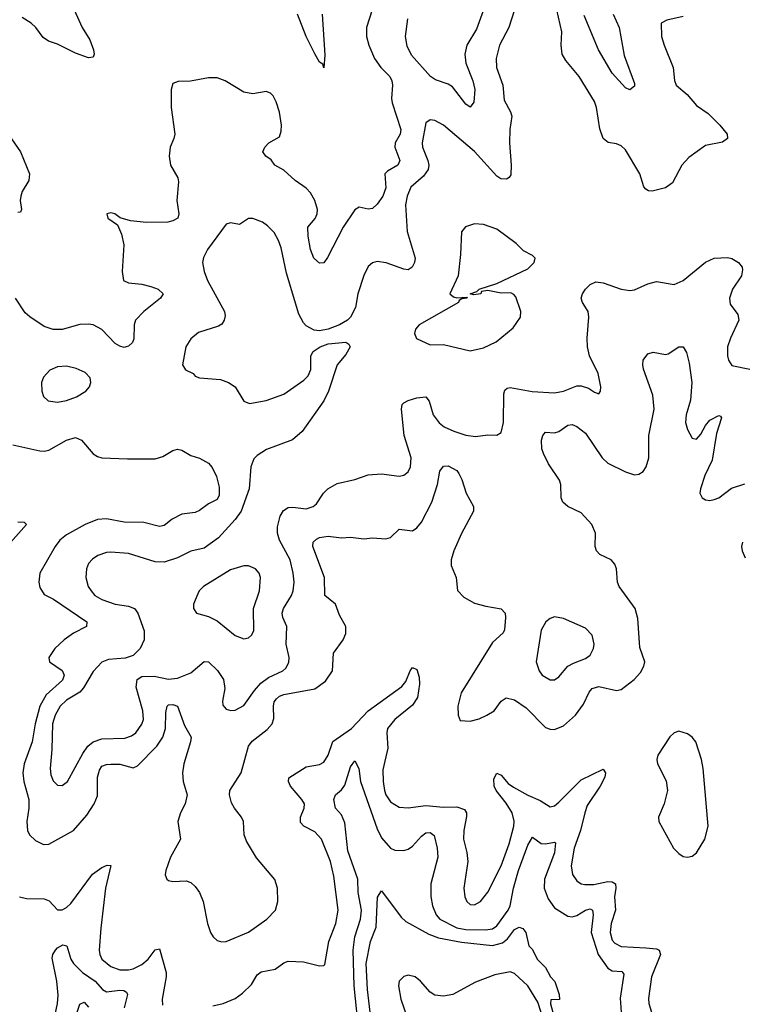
# Model space of a CAD drawing. Header units: inches. Extents: x 1649636 to 1815363, y 506543 to 641975.
# Tile 592 of 656: x 1754279 to 1757536, y 593386 to 597825. Entities that reach past the tile are written whole.
import ezdxf

# ---------------------------------------------------------------- set-up
doc = ezdxf.new("R2010")
doc.units = ezdxf.units.IN
doc.header["$MEASUREMENT"] = 0
doc.layers.add('B7559', color=7, linetype='Continuous')

msp = doc.modelspace()

# ---------------------------------------------------------------- linework, layer by layer
at = {"layer": 'B7559', "color": 5}
for points, elevation in [([(1756391.4, 597928.6), (1756337.9, 597782.1), (1756295.3, 597710), (1756286.4, 597670), (1756290.1, 597629.8), (1756321.5, 597550), (1756330.6, 597510), (1756326.3, 597453.7), (1756310, 597431.6), (1756290, 597445.1), (1756230, 597522.8), (1756210, 597534.8), (1756154, 597554), (1756130.7, 597570), (1756045.1, 597665.1), (1756026.3, 597706.3), (1756018.7, 597750), (1756028.6, 597828.6)], 520), ([(1755867.4, 597870), (1755842.7, 597790), (1755842.7, 597750), (1755852.8, 597710), (1755878, 597650), (1755907.5, 597610), (1755947.5, 597570), (1755957.1, 597550), (1755960.2, 597530), (1755954.7, 597470), (1755958.2, 597450), (1755997.4, 597330), (1755994.7, 597310), (1755971.8, 597270), (1755969.6, 597250), (1755992.5, 597190), (1755983.6, 597170), (1755937.1, 597142.9), (1755924.6, 597130), (1755930, 597067), (1755915.6, 597030), (1755890, 596993.3), (1755870, 596973.5), (1755850, 596971.1), (1755810, 596979.7), (1755790, 596967.6), (1755737.4, 596890), (1755667.1, 596752.9), (1755650, 596729.5), (1755630, 596727.6), (1755604.7, 596750), (1755590, 596789), (1755579.8, 596850), (1755578.7, 596890), (1755610.4, 596929.6), (1755619.9, 596950), (1755622.2, 596970), (1755610, 597010.9), (1755590, 597044.5), (1755570, 597065.2), (1755520.6, 597100.6), (1755470, 597147), (1755428.7, 597170), (1755412.9, 597192.9), (1755388, 597210), (1755375.3, 597230), (1755384, 597250), (1755402, 597270), (1755450, 597298), (1755457.7, 597322.3), (1755459.7, 597350), (1755450.9, 597409.1), (1755435.8, 597455.8), (1755421.5, 597481.5), (1755410, 597494.3), (1755390, 597502.3), (1755330, 597490.8), (1755290, 597499.1), (1755204.7, 597550), (1755170, 597562.8), (1755130, 597563.8), (1755049, 597549), (1754993.1, 597546.9), (1754970, 597538), (1754962, 597510), (1754962.5, 597430), (1754978, 597310), (1754974.4, 597290), (1754957.8, 597250), (1754952.6, 597210), (1754958.3, 597170), (1754991.8, 597111.8), (1754995, 597095), (1754987.6, 597010), (1754996.5, 596950), (1754991.5, 596930), (1754970, 596918), (1754947.5, 596912.5), (1754850.7, 596910.7), (1754778, 596918), (1754732.1, 596932.1), (1754708, 596950), (1754690, 596955.1), (1754672, 596950), (1754676, 596930), (1754719.9, 596899.9), (1754738.3, 596858.3), (1754748.8, 596810), (1754740.3, 596690), (1754747.7, 596650), (1754770, 596638.7), (1754830, 596633.2), (1754870, 596621.8), (1754903, 596610), (1754926.4, 596590), (1754913.4, 596570), (1754839, 596510), (1754800.9, 596470), (1754794.4, 596450), (1754794.1, 596385.9), (1754787.4, 596370), (1754770, 596353.7), (1754758.8, 596350), (1754750, 596347.9), (1754730, 596353.5), (1754710, 596366), (1754650, 596427.9), (1754610, 596449.1), (1754590, 596452.7), (1754550, 596450.6), (1754470, 596429), (1754430, 596428), (1754390, 596441.8), (1754325, 596485), (1754304.4, 596504.4), (1754260.5, 596570)], 520), ([(1754524.1, 597870), (1754560.1, 597790), (1754594.7, 597734.7), (1754611.9, 597690), (1754615, 597670), (1754610, 597656.2), (1754590, 597652.9), (1754530, 597674.9), (1754450, 597714.9), (1754408.6, 597728.6), (1754384.7, 597744.7), (1754352.2, 597790), (1754331.2, 597810), (1754290, 597834.9)], 480), ([(1756510.2, 597870), (1756483.5, 597790), (1756442.7, 597710), (1756427, 597650), (1756428.6, 597610), (1756456.3, 597530), (1756463.3, 597463.3), (1756492.2, 597410), (1756497.8, 597390), (1756489.3, 597330), (1756487, 597270), (1756495.3, 597170), (1756493.7, 597126.3), (1756486, 597114), (1756473.4, 597106.6), (1756447.8, 597107.8), (1756430, 597120.4), (1756330, 597231.4), (1756189.5, 597350), (1756150, 597371.6), (1756130, 597373.6), (1756110, 597360.9), (1756093.2, 597270), (1756095.4, 597250), (1756118.8, 597190), (1756122.9, 597170), (1756120.8, 597150), (1756100.1, 597119.9), (1756041.7, 597070), (1756025.9, 597030), (1756018.9, 596990), (1756025.6, 596870), (1756061.8, 596750), (1756059, 596730), (1756048.2, 596710), (1756030, 596698.3), (1756010, 596700.9), (1755931.4, 596728.6), (1755890, 596734.5), (1755870, 596729.7), (1755850, 596713), (1755830, 596672), (1755803, 596590), (1755792.6, 596527.4), (1755770, 596484.2), (1755757, 596470), (1755721.3, 596450), (1755670, 596429.9), (1755630, 596422.3), (1755605.8, 596425.8), (1755570, 596445.1), (1755558, 596458), (1755537.5, 596497.5), (1755482, 596682), (1755457.1, 596797.1), (1755446.2, 596830), (1755426.2, 596866.2), (1755396.5, 596896.5), (1755373, 596913), (1755330, 596929.8), (1755310, 596929.7), (1755270, 596902.6), (1755230, 596909.7), (1755210, 596903), (1755126.2, 596790), (1755107.2, 596752.8), (1755102.8, 596730), (1755110.2, 596690), (1755125.6, 596650), (1755202.9, 596510), (1755205.6, 596490), (1755201.2, 596470), (1755190, 596452.8), (1755176, 596444), (1755085.4, 596414.6), (1755050, 596387), (1755028.2, 596350), (1755012.7, 596270), (1755027, 596247), (1755061, 596230), (1755070, 596218), (1755090, 596211), (1755183.8, 596203.8), (1755220.7, 596190), (1755250.4, 596170), (1755290, 596106), (1755314.4, 596094.4), (1755390, 596108.9), (1755470, 596137.6), (1755560, 596200), (1755579.7, 596220.3), (1755592.2, 596247.8), (1755590.9, 596310), (1755602, 596330), (1755633.7, 596350), (1755670, 596363.3), (1755750, 596370.8), (1755762.3, 596362.3), (1755768.8, 596350), (1755750, 596315.6), (1755710.2, 596269.8), (1755671.5, 596150), (1755650, 596107), (1755551.9, 595968.1), (1755509.1, 595930.9), (1755392.2, 595887.8), (1755350, 595860.5), (1755335.1, 595844.9), (1755320.6, 595810), (1755312.9, 595710), (1755276.8, 595610), (1755250, 595572), (1755174.9, 595490), (1755110, 595443.4), (1755050, 595429.2), (1754990, 595398.5), (1754930, 595379.4), (1754890, 595381.4), (1754770, 595418.9), (1754690, 595425), (1754670, 595423.1), (1754630.9, 595409.1), (1754606.9, 595393.1), (1754590, 595373), (1754580.2, 595350), (1754577.6, 595310), (1754588.3, 595270), (1754600.7, 595250), (1754618.3, 595230), (1754650, 595211.8), (1754710, 595191), (1754770, 595181.6), (1754796.5, 595170), (1754812.1, 595150), (1754840.2, 595070), (1754839.7, 595030), (1754821.6, 594990), (1754790, 594958.4), (1754753.9, 594946.1), (1754678.8, 594941.2), (1754650, 594928.3), (1754610, 594887.1), (1754566.5, 594813.5), (1754550, 594793.4), (1754490, 594756.9), (1754461.5, 594730), (1754439.3, 594690), (1754427.4, 594650), (1754424.7, 594535.3), (1754416.2, 594450), (1754420.2, 594420.2), (1754430, 594393.4), (1754450, 594374.9), (1754470, 594372.7), (1754494.3, 594390), (1754563.1, 594516.9), (1754586.9, 594550), (1754609.9, 594570.1), (1754650, 594583.4), (1754753.4, 594586.6), (1754783.5, 594596.5), (1754802, 594610), (1754830, 594648.9), (1754837, 594670), (1754834.9, 594710), (1754803.6, 594816.4), (1754809.3, 594850.7), (1754830, 594864), (1754885.2, 594865.2), (1754950, 594852.3), (1754990, 594856.3), (1755050, 594880.9), (1755110, 594931.1), (1755130, 594930.2), (1755170.6, 594890.6), (1755198.5, 594850), (1755203.8, 594810), (1755192.8, 594752.8), (1755195.2, 594735.2), (1755210, 594717.3), (1755230.5, 594710.5), (1755250, 594712.7), (1755290, 594734), (1755338.3, 594801.7), (1755366.5, 594833.5), (1755400.5, 594859.5), (1755465.1, 594890), (1755478.4, 594901.6), (1755492.6, 594927.4), (1755493.2, 594950), (1755480.2, 595010), (1755482.8, 595090), (1755465.5, 595130), (1755462.6, 595150), (1755468.4, 595170), (1755503.7, 595230), (1755511.3, 595250), (1755516.3, 595290), (1755512.5, 595330), (1755498.1, 595390), (1755450, 595479.2), (1755440.7, 595510), (1755441.5, 595538.5), (1755453.1, 595586.9), (1755467.6, 595612.4), (1755490, 595625.6), (1755510, 595627.7), (1755570, 595620.2), (1755601.6, 595630), (1755616.8, 595643.2), (1755648.6, 595690), (1755668.4, 595710), (1755710, 595733.7), (1755790, 595752.3), (1755850, 595773.4), (1755910, 595777.7), (1755990, 595767.7), (1756010, 595771.7), (1756030, 595787.2), (1756040.3, 595810), (1756043.9, 595850), (1756012.3, 595950), (1756000.7, 596070), (1756003.9, 596090), (1756010, 596097.4), (1756030, 596109.1), (1756070, 596120.7), (1756110, 596125.3), (1756125.4, 596105.4), (1756143.3, 596043.3), (1756170, 596007.2), (1756191.8, 595990), (1756236.4, 595970), (1756290, 595952.9), (1756333.7, 595946.3), (1756390, 595953.4), (1756430, 595952.2), (1756450, 595964.9), (1756459.3, 596010), (1756461.7, 596138.3), (1756465.6, 596154.4), (1756476.2, 596163.8), (1756490, 596166.7), (1756588.5, 596148.5), (1756690, 596142.7), (1756729.9, 596150.1), (1756790, 596175), (1756810, 596174.9), (1756843.4, 596163.4), (1756870, 596145.5), (1756890, 596138.8), (1756898, 596150), (1756898.4, 596170), (1756886.6, 596230), (1756847.2, 596310), (1756838.2, 596350), (1756836.8, 596390), (1756844.4, 596484.4), (1756841.1, 596510), (1756816.3, 596550), (1756809.7, 596570), (1756816.4, 596590), (1756830, 596610.3), (1756850, 596631.6), (1756875.8, 596644.2), (1756910, 596638.8), (1756990, 596610.2), (1757030, 596604.9), (1757050, 596607.7), (1757110, 596634.6), (1757150, 596644.6), (1757230, 596632), (1757270, 596648.9), (1757370, 596732.9), (1757410, 596750.2), (1757470, 596753.8), (1757490, 596748.5), (1757519.1, 596730), (1757535.5, 596710), (1757537.6, 596697.6), (1757532.4, 596670), (1757492.4, 596610), (1757479.5, 596570), (1757482.5, 596542.5), (1757516.4, 596496.4), (1757520.9, 596470), (1757483.5, 596390), (1757470.3, 596350.3), (1757469.2, 596310), (1757474.9, 596290), (1757490, 596266.7), (1757570, 596250.2)], 540), ([(1755642.5, 597850), (1755654.3, 597665.7), (1755650, 597609), (1755645.1, 597625.1), (1755630, 597633.3), (1755610, 597671.5), (1755570, 597749.8), (1755531.9, 597850)], 480), ([(1757270, 597839.7), (1757196.4, 597823.6), (1757171, 597810), (1757172.4, 597750), (1757183.7, 597710), (1757224.4, 597610), (1757231.3, 597551.3), (1757238.7, 597530), (1757287.5, 597487.5), (1757330, 597439), (1757382.7, 597402.7), (1757435.9, 597350), (1757467.8, 597310), (1757470.3, 597290), (1757446.5, 597273.5), (1757370, 597258.8), (1757295.6, 597204.4), (1757263.2, 597170), (1757221.3, 597090), (1757190, 597067), (1757130, 597052.3), (1757113.9, 597053.9), (1757101.4, 597061.4), (1757092.5, 597072.5), (1757074, 597130), (1757010, 597239.1), (1756990, 597256.8), (1756970, 597265.8), (1756932, 597272), (1756909.7, 597290), (1756894, 597334), (1756879.3, 597430), (1756870, 597456.2), (1756801.4, 597570), (1756740.8, 597640.8), (1756724.6, 597670), (1756719.5, 597710), (1756723.2, 597770), (1756701, 597870)], 540), ([(1756955.1, 597850), (1756981.2, 597790), (1757003.3, 597663.3), (1757050, 597538), (1757050, 597525.2), (1757030, 597509.6), (1757010, 597518.7), (1756950, 597583.9), (1756887.9, 597690), (1756824.2, 597844.2)], 520), ([(1754228.5, 597308.5), (1754282.3, 597230), (1754323.3, 597130), (1754319.7, 597100.3), (1754290.3, 597050.3), (1754283.5, 597030), (1754281.2, 597010), (1754287, 596970), (1754282.8, 596957.2), (1754270, 596955.4)], 480), ([(1754248.8, 595908.8), (1754370, 595880.9), (1754390, 595880.3), (1754410, 595884.6), (1754490, 595930.2), (1754530, 595941.1), (1754557.1, 595930), (1754610, 595867.6), (1754630, 595855.6), (1754650, 595850.2), (1754764.8, 595844.8), (1754890, 595845.6), (1754924.7, 595855.3), (1754970, 595882.7), (1754990, 595888.9), (1755010, 595884.6), (1755050, 595860.8), (1755090, 595848.5), (1755130, 595825.4), (1755146.8, 595806.8), (1755165.9, 595765.9), (1755178.1, 595718.1), (1755178, 595682), (1755170, 595662), (1755130, 595642.8), (1755090, 595612.9), (1755070, 595603.8), (1755010, 595596.2), (1754965.8, 595574.2), (1754930, 595544.5), (1754910, 595541.1), (1754838.9, 595558.9), (1754750, 595560.5), (1754670, 595574.8), (1754630, 595571.9), (1754574.7, 595550), (1754490, 595503.2), (1754460.6, 595479.4), (1754438.3, 595450), (1754370.2, 595330), (1754365, 595290), (1754370, 595266), (1754390, 595234.3), (1754432.1, 595212.1), (1754581.7, 595110), (1754579.5, 595090), (1754521.2, 595058.8), (1754480.2, 595030), (1754437.1, 594990), (1754410.2, 594950), (1754413.8, 594930), (1754470.8, 594890.8), (1754479.8, 594870), (1754472.5, 594847.6), (1754399, 594781), (1754370.1, 594730), (1754348.3, 594650), (1754334.9, 594570), (1754298.7, 594470), (1754292.5, 594430), (1754298.5, 594390), (1754320.8, 594310), (1754320.1, 594270), (1754310.9, 594210.9), (1754315, 594170), (1754323.6, 594150), (1754350, 594124.2), (1754386.5, 594106.5), (1754410, 594107.6), (1754521.8, 594170), (1754581.7, 594238.3), (1754614.4, 594290), (1754630, 594326.4), (1754629.9, 594410), (1754638.4, 594441.6), (1754650, 594460.2), (1754670, 594468.1), (1754690, 594468.3), (1754730, 594468.2), (1754790, 594452.9), (1754810, 594460.8), (1754896.9, 594550), (1754923.6, 594590), (1754936.3, 594630), (1754937.6, 594702.4), (1754944.1, 594730), (1754950, 594735.9), (1754970, 594738.6), (1754990.7, 594730.7), (1755022.7, 594642.7), (1755051.4, 594590), (1755049.5, 594570), (1755018.9, 594470), (1755013.2, 594430), (1755015.5, 594390), (1755033.4, 594330), (1755024.5, 594290), (1755003.7, 594250), (1754991.6, 594210), (1755003.9, 594130), (1754958.6, 594050), (1754938, 593990), (1754935.6, 593970), (1754942.4, 593950), (1754950, 593943.7), (1754970, 593939.6), (1755030, 593943.2), (1755050, 593935), (1755070, 593918), (1755089.6, 593889.6), (1755105.6, 593850), (1755125.1, 593750), (1755139.2, 593710), (1755151.6, 593690), (1755170, 593673.8), (1755190, 593667.5), (1755210, 593668.6), (1755310, 593711.3), (1755392.7, 593770), (1755432.3, 593810), (1755442.2, 593850), (1755440.7, 593910), (1755429.1, 593949.1), (1755346, 594046), (1755301, 594121), (1755290.7, 594150), (1755288.6, 594210), (1755279.7, 594230), (1755247.1, 594270), (1755234.3, 594294.3), (1755224.4, 594330), (1755226, 594350), (1755278, 594430), (1755310.4, 594550), (1755327.7, 594572.3), (1755395.4, 594624.6), (1755417.4, 594650), (1755425.2, 594674.8), (1755422.5, 594730), (1755426.7, 594750), (1755436.3, 594763.7), (1755450, 594775), (1755470, 594782.6), (1755610, 594807.8), (1755657.6, 594842.4), (1755689.7, 594890), (1755694.3, 594970), (1755736.9, 595030), (1755750, 595058), (1755749.7, 595090), (1755721.1, 595141.1), (1755702.4, 595190), (1755654.3, 595230), (1755653.8, 595310), (1755599.8, 595450), (1755602.7, 595470), (1755617, 595483), (1755631.1, 595491.1), (1755670, 595496.1), (1755730, 595489), (1755770, 595492.7), (1755830, 595484.4), (1755870, 595489), (1755930, 595484.6), (1755950, 595490.3), (1755990, 595528.8), (1756050, 595521.2), (1756070, 595534.4), (1756090, 595559.6), (1756137.3, 595650), (1756163.2, 595730), (1756173, 595790), (1756190, 595812.2), (1756210, 595813.7), (1756250, 595792.4), (1756259.3, 595779.3), (1756272.3, 595752.3), (1756291, 595690), (1756324.7, 595630), (1756324.2, 595610), (1756270, 595508.2), (1756235.8, 595430), (1756223.8, 595390), (1756224.4, 595364.4), (1756246.7, 595310), (1756252.1, 595252.1), (1756281.5, 595221.5), (1756330, 595194.6), (1756380.6, 595180.6), (1756450, 595169.1), (1756467.2, 595150), (1756469.5, 595130), (1756465, 595075), (1756459, 595061), (1756410, 595017.1), (1756268.7, 594790), (1756254.2, 594730), (1756254.9, 594690), (1756265.3, 594665.3), (1756310, 594663.2), (1756350, 594673.7), (1756384.4, 594690), (1756417.4, 594710), (1756450, 594752.6), (1756471.4, 594768.6), (1756510, 594758.4), (1756562.2, 594722.2), (1756650, 594634.9), (1756670, 594626), (1756690, 594624.7), (1756730, 594641.1), (1756784.8, 594690), (1756820.8, 594739.2), (1756846, 594794), (1756859.8, 594810), (1756890, 594819.6), (1756970, 594801.4), (1756990, 594805.6), (1757048.3, 594850), (1757077.8, 594882.2), (1757093.3, 594910), (1757097.4, 594930), (1757074.2, 594994.2), (1757065.8, 595125.8), (1757053.8, 595170), (1756981.8, 595270), (1756974.6, 595290), (1756969.8, 595349.8), (1756962.6, 595370), (1756945.1, 595390), (1756894.6, 595414.6), (1756879.7, 595430), (1756872.8, 595450), (1756874.5, 595510), (1756858.2, 595550), (1756810, 595602.5), (1756750.5, 595630.5), (1756727.6, 595650), (1756719.8, 595670), (1756718.2, 595730), (1756712.9, 595750), (1756663.4, 595823.4), (1756639.8, 595870), (1756633.5, 595890), (1756631, 595929), (1756637.6, 595950), (1756650, 595965.5), (1756690, 595962.3), (1756710, 595968.9), (1756750, 595996.9), (1756770, 595999.7), (1756790, 595991.8), (1756830, 595960.6), (1756904.8, 595850), (1756930, 595826.3), (1757010, 595787.3), (1757050, 595774), (1757070, 595776), (1757090, 595788.7), (1757103.5, 595810), (1757115.5, 595850), (1757115, 595950), (1757139.2, 596070), (1757132.9, 596133), (1757091.2, 596250), (1757088.3, 596270), (1757090, 596291), (1757110, 596319.1), (1757134, 596326), (1757190, 596315.8), (1757201.7, 596318.3), (1757250.7, 596350.7), (1757270, 596350.8), (1757285.3, 596325.2), (1757297.2, 596277.2), (1757308.6, 596190), (1757302.5, 596110), (1757284.1, 596044.1), (1757280.6, 596010), (1757290, 595977.1), (1757310, 595939.1), (1757330, 595934), (1757350, 595956.5), (1757370, 595996.5), (1757390, 596019.7), (1757430, 596041.1), (1757438.2, 596038.2), (1757442, 596030), (1757420.7, 595959.4), (1757400.5, 595839.5), (1757367.1, 595770), (1757347.4, 595710), (1757345.7, 595690), (1757356.3, 595670), (1757370, 595660.4), (1757390, 595657.6), (1757410, 595661.7), (1757430, 595670.3), (1757487.2, 595712.8), (1757547.8, 595732.2)], 520), ([(1754270, 595561.2), (1754299.6, 595559.6), (1754310, 595549.8), (1754177.4, 595402.6)], 480), ([(1757537.8, 595470), (1757533.6, 595450), (1757535.6, 595430), (1757550, 595399.1)], 520), ([(1755150, 593379.1), (1755196.3, 593390), (1755250, 593413.1), (1755283.9, 593436.1), (1755323.8, 593476.2), (1755350, 593518.6), (1755366.9, 593533.1), (1755430, 593544.8), (1755470, 593572.8), (1755490, 593580.8), (1755558.3, 593578.3), (1755630, 593559.3), (1755650, 593561), (1755654, 593566), (1755673.3, 593670), (1755703.7, 593750), (1755715.3, 593810), (1755695.4, 593964.6), (1755680.2, 594030), (1755639.8, 594130), (1755610, 594163.7), (1755560.5, 594190), (1755545.4, 594205.4), (1755545.2, 594230), (1755561.9, 594270), (1755563.2, 594290), (1755551.4, 594310), (1755500.4, 594370), (1755490.5, 594390), (1755492.8, 594407.2), (1755570, 594456.3), (1755630, 594467.5), (1755650, 594477.5), (1755670, 594508.9), (1755690, 594571), (1755775, 594630), (1755850, 594709.6), (1756001.6, 594818.4), (1756019.1, 594840.9), (1756039.1, 594890), (1756050, 594904.9), (1756070, 594895.3), (1756080.5, 594860.5), (1756081, 594830), (1756072.6, 594770), (1756050, 594734.9), (1755969.4, 594670), (1755937.7, 594630), (1755933.5, 594610), (1755938.4, 594541.6), (1755916, 594444), (1755917.5, 594390), (1755924.2, 594350), (1755930.1, 594330), (1755950, 594298.8), (1755990, 594275.3), (1756030, 594272.1), (1756110, 594283.1), (1756190, 594275.5), (1756250, 594276.8), (1756284.6, 594264.6), (1756292.8, 594250), (1756293.2, 594233.2), (1756281, 594170), (1756279.5, 594130), (1756294.6, 594070), (1756299.5, 594030), (1756281.5, 593910), (1756285.2, 593870), (1756294.9, 593850), (1756310, 593836), (1756330, 593834), (1756356.4, 593850), (1756390, 593891.8), (1756450, 594010.3), (1756485.7, 594110), (1756507.3, 594190), (1756508.5, 594211.5), (1756499.3, 594250), (1756472.7, 594292.7), (1756426.5, 594350), (1756417.3, 594370), (1756417.1, 594402.9), (1756430, 594428.4), (1756450, 594419.5), (1756481.5, 594381.5), (1756505.1, 594365.1), (1756569.5, 594329.5), (1756625.1, 594305.1), (1756670, 594277.1), (1756690, 594281.6), (1756710, 594297.6), (1756810, 594397.6), (1756910, 594446.7), (1756919.7, 594430), (1756916.1, 594410), (1756895.9, 594370), (1756837.8, 594282.2), (1756826.1, 594250), (1756807.7, 594170), (1756778.2, 594090), (1756765.4, 594010), (1756770.7, 593970.7), (1756790, 593942.4), (1756809.5, 593929.5), (1756825.9, 593925.9), (1756866.7, 593926.7), (1756930, 593939.2), (1756950, 593939), (1756964.7, 593930), (1756966.4, 593910), (1756960.1, 593870), (1756964.4, 593810), (1756945.5, 593750), (1756940.6, 593710), (1756950, 593676), (1756961.6, 593661.6), (1756990, 593646.4), (1757101.4, 593641.4), (1757150, 593635.9), (1757161.3, 593630), (1757167.1, 593610), (1757127.8, 593510), (1757113.1, 593413.1), (1757114.8, 593390), (1757127.6, 593350)], 480), ([(1755809, 593250), (1755787.2, 593470), (1755781.9, 593630), (1755790.3, 593690), (1755815.6, 593770), (1755819.7, 593810), (1755804.5, 593890), (1755802.8, 593950), (1755758.1, 594078.1), (1755744.6, 594204.6), (1755730, 594240.3), (1755702.9, 594270), (1755694.8, 594310), (1755702.2, 594330), (1755730, 594353.4), (1755745.3, 594374.7), (1755770, 594456.4), (1755790, 594483.7), (1755808.1, 594450), (1755815, 594390), (1755890, 594177.3), (1755910, 594136.5), (1755950, 594090.2), (1755970, 594081.1), (1756010, 594080.2), (1756030, 594086.2), (1756050, 594099.3), (1756090, 594144.4), (1756110, 594159.6), (1756130, 594160.9), (1756147.2, 594147.2), (1756161.4, 594090), (1756164.6, 594050), (1756132.2, 593930), (1756132.1, 593872.1), (1756140.1, 593830), (1756157, 593790), (1756172.6, 593770), (1756250, 593730.5), (1756290, 593723.4), (1756378.6, 593721.4), (1756410, 593726.3), (1756430, 593739.5), (1756480.9, 593810), (1756489.9, 593830), (1756504.6, 593910), (1756527.4, 593990), (1756570, 594103.1), (1756590, 594140.4), (1756630, 594111.1), (1756650, 594109.4), (1756690, 594117), (1756694.1, 594114.1), (1756689.2, 594069.2), (1756644.9, 593950), (1756643.8, 593910), (1756661.1, 593861.1), (1756690, 593821.7), (1756750, 593783.5), (1756770, 593780.4), (1756790, 593786.4), (1756830, 593810.7), (1756850, 593816.3), (1756861.7, 593810), (1756863.7, 593790), (1756855.8, 593710), (1756887, 593610), (1756930, 593549.4), (1756950, 593537.4), (1756993.9, 593533.9), (1757002.8, 593522.7), (1756986.5, 593413.5), (1756991.6, 593330)], 460), ([(1754278.9, 593870), (1754310, 593863.4), (1754390, 593862.3), (1754412.6, 593852.6), (1754450, 593812.4), (1754470, 593812), (1754490, 593822.2), (1754510, 593840.9), (1754606.8, 593973.2), (1754650, 594003.3), (1754673.5, 594013.5), (1754690, 594012.4), (1754666, 593910), (1754644.7, 593730), (1754637.5, 593630), (1754639.8, 593610), (1754650, 593589.4), (1754690, 593557.2), (1754730, 593542), (1754770, 593541.4), (1754790, 593545.8), (1754830, 593565.7), (1754858.6, 593590), (1754890, 593632.3), (1754910, 593636.4), (1754938.8, 593530), (1754938.9, 593510), (1754921.5, 593410), (1754922.6, 593382.6)], 480), ([(1755859, 593350), (1755846.4, 593453.6), (1755840.9, 593570), (1755860.8, 593670), (1755886.2, 593733.8), (1755891.3, 593868.7), (1755910, 593898), (1755999.3, 593779.3), (1756020.1, 593760.1), (1756122.7, 593702.7), (1756166.6, 593686.6), (1756270, 593665.8), (1756410, 593651.3), (1756456, 593664), (1756477.9, 593682.1), (1756510, 593724.2), (1756530, 593734), (1756547.7, 593727.7), (1756561, 593710), (1756574, 593650), (1756590, 593634), (1756612, 593590), (1756650, 593552), (1756672, 593510), (1756691.6, 593488.4), (1756711.3, 593430), (1756712, 593408), (1756674, 593406), (1756672, 593388), (1756688.5, 593328.5)], 440), ([(1754428.9, 593290), (1754449.4, 593390), (1754452.7, 593427.3), (1754447, 593490), (1754426.2, 593593.8), (1754428.4, 593610), (1754440.3, 593630), (1754450, 593640.8), (1754473.9, 593653.9), (1754492.2, 593650), (1754510.1, 593590), (1754520.9, 593570), (1754562.7, 593530), (1754618.8, 593490), (1754652.6, 593452.6), (1754670, 593442.6), (1754730, 593449.5), (1754748.7, 593448.7), (1754760.2, 593440.2), (1754765, 593430), (1754749.6, 593369.6)], 460), ([(1756630, 593349.6), (1756615.3, 593395.3), (1756569.8, 593469.8), (1756510, 593525.1), (1756490, 593532.3), (1756421.2, 593518.8), (1756334.1, 593485.9), (1756231, 593430), (1756190, 593422.4), (1756150, 593428), (1756130, 593440.7), (1756086, 593490), (1756062, 593510), (1756030, 593517.4), (1756010, 593510.8), (1755990.3, 593490), (1755986.1, 593470), (1755997.1, 593410), (1756026, 593326)], 440), ([(1754537.8, 593350), (1754550, 593386.7), (1754570, 593396.5), (1754590, 593372.7)], 440)]:
    msp.add_lwpolyline(points, dxfattribs=dict(at, elevation=elevation))
for points, elevation in [([(1756330, 596904.4), (1756288.8, 596891.2), (1756270.3, 596869.7), (1756266.5, 596766.5), (1756255.6, 596670), (1756217.6, 596590), (1756235.3, 596575.2), (1756250, 596571.6), (1756293.7, 596573.7), (1756296, 596570), (1756272.5, 596567.5), (1756260.3, 596559.7), (1756257.6, 596550), (1756080.5, 596450), (1756064, 596430), (1756058.8, 596410), (1756068.2, 596388.2), (1756130, 596359.1), (1756190, 596361.3), (1756310, 596333), (1756370, 596345.8), (1756426.3, 596373.7), (1756504, 596436), (1756536, 596484), (1756537.4, 596510), (1756515.4, 596575.4), (1756506.7, 596586.7), (1756493.6, 596593.6), (1756450, 596591.9), (1756390, 596604.2), (1756360.7, 596599.3), (1756357.1, 596590), (1756347.3, 596587.3), (1756324.2, 596584.2), (1756309.4, 596590), (1756340.2, 596599.8), (1756350, 596610.2), (1756430, 596636.5), (1756570, 596701.5), (1756598.7, 596730), (1756602, 596750), (1756590, 596762), (1756550, 596782.9), (1756516.4, 596816.4), (1756430, 596881), (1756370, 596902)], 560), ([(1754490, 596263.9), (1754450, 596260.6), (1754415.4, 596244.6), (1754386.4, 596213.6), (1754377.4, 596190), (1754378.3, 596150), (1754386.9, 596126.9), (1754407.7, 596107.7), (1754450, 596101.6), (1754490, 596108.7), (1754535.2, 596124.8), (1754577.6, 596150), (1754594.5, 596170), (1754599.8, 596190), (1754596.4, 596210), (1754574.2, 596234.2), (1754533.2, 596253.2)], 540), ([(1755310, 595363.1), (1755290, 595363.1), (1755230, 595344.8), (1755108, 595270), (1755088.4, 595250), (1755082.5, 595237.5), (1755063, 595190), (1755062, 595170), (1755076, 595150), (1755130, 595134.9), (1755170, 595114.6), (1755250, 595048.9), (1755290, 595034.6), (1755310, 595038), (1755324.2, 595050), (1755335, 595070), (1755333, 595170), (1755360.3, 595250), (1755365.1, 595310), (1755359.1, 595330), (1755342, 595350)], 560), ([(1756690, 595133.7), (1756670, 595126.3), (1756650.4, 595110), (1756630, 595072.7), (1756607, 594930), (1756620.5, 594890), (1756634, 594870), (1756670, 594848.5), (1756690, 594848.5), (1756710, 594862.4), (1756749.8, 594910.2), (1756775.2, 594924.8), (1756830, 594944.9), (1756850, 594960.3), (1756866.4, 594990), (1756868.6, 595010), (1756859.1, 595050), (1756830, 595081.7), (1756730, 595125.7)], 540), ([(1757250, 594618.4), (1757230, 594609.6), (1757210, 594592), (1757156, 594510), (1757151.8, 594490), (1757154.6, 594470), (1757193.9, 594393.9), (1757198.6, 594350), (1757184.7, 594290), (1757158.9, 594230), (1757160.3, 594210), (1757226.9, 594090), (1757250, 594066.3), (1757270, 594052.9), (1757290, 594050.3), (1757310, 594054.6), (1757330, 594068.9), (1757367.2, 594130), (1757382.9, 594190), (1757359.7, 594450), (1757352.2, 594490), (1757326.6, 594570), (1757310, 594591.3), (1757290, 594606)], 520)]:
    msp.add_lwpolyline(points, close=True, dxfattribs=dict(at, elevation=elevation))

doc.saveas('drawing.dxf')
